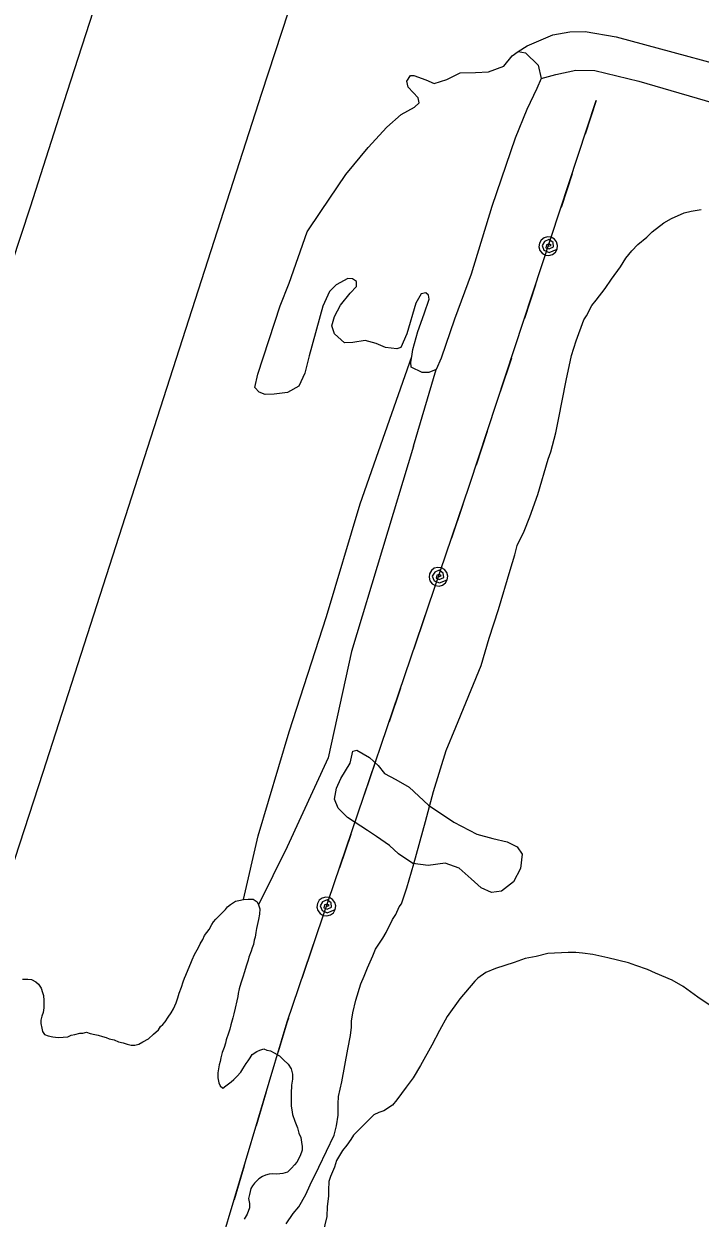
# Model space of a CAD drawing. Extents: x 3355677 to 3393573, y 612928 to 638357.
# Drawn here: x 3371102 to 3371751, y 631783 to 632928 of the extents above; entities that cross this region are included whole.
import ezdxf

# ---------------------------------------------------------------- set-up
doc = ezdxf.new("R2010")
doc.units = 0
for name, color, linetype in [('V-ROAD-CNTR', 7, 'Continuous'), ('V-SITE-VEGE', 7, 'Continuous'), ('V-TOPO-SHOR', 7, 'Continuous'), ('V-UTIL-LINE', 7, 'Continuous')]:
    doc.layers.add(name, color=color, linetype=linetype)

msp = doc.modelspace()

# ---------------------------------------------------------------- linework, layer by layer
at = {"layer": 'V-ROAD-CNTR'}
msp.add_lwpolyline([(3371438.335, 633192.248), (3371329.862, 632861.564), (3371120.318, 632210.223), (3370873.5100000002, 631453.511), (3370745.514, 631064.268), (3370611.083, 630643.916), (3370474.92, 630218.49), (3370241.9, 629509.257), (3370110.789, 629100.361), (3369991.217, 628758.79), (3369896.0840000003, 628449.875), (3369849.7120000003, 628302.282), (3369716.765, 627909.853), (3369502.761, 627231.4990000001), (3369410.0870000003, 626946.594), (3369287.028, 626587.11), (3369170.031, 626221.437), (3369099.883, 626006.102), (3369057.832, 625864.96), (3368962.467, 625591.361), (3368873.512, 625315.08), (3368759.886, 624967.535), (3368745.667, 624923.599)], dxfattribs=at)
at = {"layer": 'V-SITE-VEGE'}
for points in [[(3371436.846, 632034.696), (3371439.47, 632041.033), (3371446.3000000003, 632051.598), (3371449.454, 632056.88), (3371455.755, 632069.555), (3371458.909, 632074.313), (3371462.057, 632081.704), (3371464.16, 632084.346), (3371469.399, 632099.655), (3371476.203, 632122.881), (3371487.186, 632163.524), (3371495.032, 632192.028), (3371507.0700000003, 632231.62), (3371516.515, 632253.795), (3371540.643, 632312.933), (3371548.4930000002, 632339.328), (3371557.396, 632366.777), (3371568.3850000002, 632404.256), (3371573.1, 632419.0380000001), (3371575.1890000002, 632428.009), (3371582.0130000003, 632441.74), (3371587.255, 632455.466), (3371595.1180000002, 632477.113), (3371605.063, 632510.897), (3371607.682, 632517.76), (3371612.3880000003, 632536.233), (3371614.998, 632548.9), (3371622.293, 632586.37), (3371627.5130000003, 632610.121), (3371631.699, 632624.373), (3371639.037, 632644.435), (3371641.667, 632648.134), (3371646.918, 632658.169), (3371651.126, 632663.453), (3371659.54, 632674.551), (3371665.849, 632683.531), (3371674.2630000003, 632695.158), (3371679.518, 632703.61), (3371685.303, 632710.481), (3371691.091, 632716.824), (3371699.514, 632723.701), (3371704.778, 632728.9890000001), (3371715.835, 632737.455), (3371723.2120000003, 632741.692), (3371735.332, 632746.995), (3371742.185, 632748.594), (3371751.6750000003, 632750.198)], [(3371353.575, 631777.607), (3371360.409, 631787.644), (3371365.668, 631793.9890000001), (3371372.498, 631805.609), (3371376.696, 631815.1140000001), (3371385.097, 631832.014), (3371399.796, 631862.6460000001), (3371401.8850000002, 631871.616), (3371403.443, 631881.639), (3371403.421, 631892.719), (3371403.929, 631899.577), (3371407.06, 631913.827), (3371412.79, 631944.963), (3371415.397, 631958.158), (3371416.434, 631966.074), (3371416.419, 631971.876), (3371417.458, 631979.789), (3371420.593, 631991.93), (3371425.304, 632007.765), (3371428.451, 632015.158), (3371431.597, 632023.078), (3371436.846, 632034.696)], [(3371759.261, 631987.447), (3371748.693, 631994.807), (3371734.429, 632005.324), (3371723.863, 632011.101), (3371708.022, 632017.921), (3371700.1, 632021.595), (3371689.014, 632025.263), (3371682.154, 632027.885), (3371662.095, 632032.585), (3371647.845, 632035.716), (3371637.818, 632037.277), (3371631.488, 632037.789), (3371624.103, 632037.77), (3371604.59, 632036.671), (3371593.5160000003, 632034.006), (3371582.971, 632031.872), (3371572.43, 632028.155), (3371554.508, 632022.312), (3371545.022, 632018.5970000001), (3371537.649, 632013.305), (3371534.4930000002, 632010.131), (3371520.29, 631993.218), (3371508.196, 631976.31), (3371500.84, 631963.104), (3371493.49, 631948.844), (3371482.457, 631929.302), (3371475.627, 631917.682), (3371468.791, 631908.697), (3371459.8510000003, 631896.544), (3371455.645, 631891.258), (3371447.215, 631885.962), (3371442.472, 631884.371), (3371437.731, 631882.2490000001), (3371418.259, 631862.687), (3371415.631, 631858.46), (3371411.951, 631853.178), (3371407.744, 631847.892), (3371401.963, 631838.383), (3371399.8680000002, 631832.047), (3371396.1950000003, 631823.074), (3371394.625, 631818.321), (3371394.117, 631809.879), (3371394.129, 631804.0750000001), (3371393.099, 631794.052), (3371392.593, 631784.556), (3371388.937, 631768.723)]]:
    msp.add_lwpolyline(points, dxfattribs=at)
at = {"layer": 'V-TOPO-SHOR'}
for p, q in [((3371442.3680000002, 632518.301), (3371474.071, 632609.177)), ((3371475.94, 632523.177), (3371497.377, 632596.934))]:
    msp.add_line(p, q, dxfattribs=at)
for points in [[(3371009.603, 632452.167), (3371054.079, 632588.955), (3371108.4450000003, 632752.948), (3371143.413, 632862.914), (3371172.304, 632951.807), (3371190.171, 633006.216), (3371205.011, 633046.0700000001), (3371213.36, 633076.719), (3371217.1350000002, 633100.082), (3371214.032, 633117.304), (3371209.786, 633131.843), (3371199.041, 633142.92), (3371168.38, 633155.868), (3370977.59, 633207.875), (3370720.579, 633281.779), (3370416.367, 633372.958), (3370151.556, 633453.164)], [(3371576.299, 632901.877), (3371584.708, 632907.257), (3371609.5700000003, 632917.6510000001), (3371625.643, 632920.751), (3371640.575, 632920.786), (3371670.066, 632915.879), (3371821.393, 632874.882), (3371979.2430000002, 632827.7760000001), (3372129.433, 632782.183), (3372326.352, 632726.746), (3372520.593, 632671.686), (3372572.7120000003, 632650.366), (3372584.214, 632643.501), (3372582.329, 632631.246)], [(3371356.671, 632679.685), (3371373.786, 632728.733), (3371386.756, 632748.287), (3371410.794, 632783.951), (3371432.1750000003, 632809.6510000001), (3371450.123, 632829.22), (3371463.878, 632841.504), (3371476.878, 632848.426), (3371481.0810000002, 632852.647), (3371480.305, 632857.241), (3371470.708, 632867.554), (3371469.5470000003, 632873.295), (3371472.9790000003, 632878.6630000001), (3371476.043, 632878.671), (3371487.538, 632874.485), (3371495.5870000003, 632871.059), (3371507.83, 632874.917), (3371520.448, 632881.454), (3371535.38, 632881.4890000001), (3371547.629, 632882.284), (3371562.548, 632887.678), (3371570.5640000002, 632897.652), (3371576.299, 632901.877), (3371583.1920000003, 632900.361), (3371595.472, 632888.522), (3371598.181, 632875.892), (3371593.9930000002, 632866.311), (3371584.468, 632845.997), (3371573.429, 632818.787), (3371550.994, 632753.2660000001), (3371531.236, 632688.133), (3371515.258, 632645.215), (3371502.329, 632607.6630000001), (3371497.377, 632596.934), (3371490.492, 632593.854), (3371483.983, 632593.837), (3371473.632, 632599.174), (3371473.239, 632603.768), (3371474.071, 632609.177), (3371475.125, 632616.023), (3371480.061, 632633.263), (3371486.148, 632650.1240000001), (3371490.7090000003, 632664.301), (3371490.3170000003, 632668.128), (3371487.633, 632670.42), (3371483.041, 632669.261), (3371478.085, 632660.442), (3371469.348, 632630.943), (3371463.634, 632617.911), (3371459.808, 632616.754), (3371449.085, 632617.877), (3371439.887, 632621.684), (3371429.543, 632624.723), (3371417.681, 632622.782), (3371409.6410000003, 632622.378), (3371400.048, 632631.164), (3371397.3510000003, 632638.813), (3371400.011, 632647.626), (3371405.7290000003, 632658.359), (3371414.89, 632669.867), (3371421.001, 632676.39), (3371420.989, 632681.367), (3371417.1550000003, 632683.654), (3371412.9420000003, 632684.029), (3371401.471, 632677.875), (3371395.36, 632671.735), (3371388.884, 632657.555), (3371375.595, 632610.047), (3371371.423, 632593.192), (3371365.7090000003, 632580.929), (3371355.002, 632574.7760000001), (3371341.989, 632573.216), (3371333.568, 632572.812), (3371327.819, 632575.096), (3371323.596, 632579.681), (3371326.629, 632592.322), (3371347.918, 632657.841), (3371356.671, 632679.685)], [(3371598.181, 632875.892), (3371612.339, 632879.754), (3371631.472, 632884.01), (3371649.85, 632883.67), (3371691.988, 632873.43), (3371778.575, 632847.982), (3371926.077, 632805.83), (3372078.554, 632763.303), (3372210.734, 632723.795), (3372371.646, 632677.461), (3372486.202, 632643.272), (3372542.903, 632626.941), (3372566.271, 632621.637), (3372571.25, 632621.2660000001), (3372582.329, 632631.246)], [(3371312.631, 632088.591), (3371326.881, 632149.7980000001), (3371356.634, 632249.4230000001), (3371392.362, 632359.855), (3371424.495, 632467.881), (3371442.3680000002, 632518.301)], [(3371475.94, 632523.177), (3371416.428, 632326.327), (3371393.877, 632224.321), (3371354.494, 632139.066), (3371327.215, 632083.484)], [(3371431.554, 632154.754), (3371412.381, 632167.343), (3371403.556, 632176.129), (3371400.089, 632184.927), (3371401.9790000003, 632195.268), (3371406.167, 632204.4670000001), (3371414.9390000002, 632219.42), (3371417.593, 632230.911), (3371421.419, 632231.685), (3371433.686, 632224.822), (3371441.745, 632217.183), (3371447.889, 632209.542), (3371459.006, 632203.824), (3371471.656, 632196.197), (3371490.076, 632179.011), (3371514.617, 632162.604), (3371536.467, 632151.17), (3371551.79, 632146.9940000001), (3371565.5810000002, 632143.963), (3371575.164, 632139.009), (3371580.157, 632132.13), (3371578.275, 632118.343), (3371571.795, 632105.692), (3371560.332, 632096.476), (3371550.762, 632095.307), (3371540.799, 632099.878), (3371531.208, 632108.277), (3371519.696, 632118.588), (3371506.286, 632123.534), (3371489.828, 632121.198), (3371475.275, 632123.078), (3371461.469, 632132.234), (3371452.644, 632140.254), (3371440.373, 632149.032), (3371431.554, 632154.754)], [(3371249.847, 631994.154), (3371251.123, 631998.873), (3371253.253, 632004.449), (3371254.955, 632009.596), (3371256.233, 632013.028), (3371257.511, 632016.033), (3371259.643, 632021.607), (3371262.199, 632027.6140000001), (3371263.4790000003, 632030.6190000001), (3371265.609, 632035.765), (3371269.451, 632042.632), (3371271.157, 632046.0650000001), (3371273.719, 632050.357), (3371275.423, 632054.218), (3371277.561, 632056.794), (3371279.697, 632059.801), (3371282.257, 632064.519), (3371283.965, 632067.096), (3371286.1010000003, 632069.672), (3371289.095, 632072.681), (3371291.661, 632075.257), (3371295.5100000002, 632079.1240000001), (3371297.218, 632081.7000000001), (3371300.214, 632083.848), (3371304.92, 632086.861), (3371308.346, 632087.725), (3371312.631, 632088.591), (3371317.343, 632089.032), (3371322.06, 632089.042), (3371325.9220000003, 632086.482), (3371327.215, 632083.484), (3371328.509, 632079.629), (3371328.093, 632074.485), (3371327.247, 632069.34), (3371325.9760000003, 632063.7660000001), (3371325.126, 632060.763), (3371324.7060000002, 632056.905), (3371323.858, 632052.616), (3371323.008, 632049.616), (3371322.16, 632045.327), (3371320.882, 632042.323), (3371320.032, 632038.893), (3371317.9020000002, 632033.316), (3371317.053, 632030.314), (3371315.3510000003, 632024.7390000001), (3371313.651, 632019.162), (3371311.949, 632014.0160000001), (3371310.245, 632008.441), (3371308.545, 632002.8640000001), (3371307.697, 631998.578), (3371307.275, 631995.5750000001), (3371306.43, 631991.289), (3371304.732, 631984.426), (3371303.458, 631978.851), (3371302.61, 631974.993), (3371300.482, 631968.558), (3371299.634, 631964.27), (3371298.358, 631960.409), (3371296.231, 631953.976), (3371295.381, 631950.974), (3371294.105, 631946.686), (3371292.401, 631941.9670000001), (3371291.127, 631936.8200000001), (3371290.2770000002, 631933.39), (3371289.429, 631929.959), (3371288.5810000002, 631926.099), (3371288.161, 631922.243), (3371288.1720000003, 631917.5260000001), (3371289.04, 631912.816), (3371290.332, 631909.817), (3371292.911, 631907.679), (3371295.9050000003, 631909.83), (3371301.039, 631913.7000000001), (3371303.605, 631915.849), (3371306.169, 631918.855), (3371310.018, 631923.15), (3371312.154, 631926.154), (3371315.142, 631931.305), (3371317.278, 631933.881), (3371318.986, 631936.886), (3371321.122, 631939.89), (3371325.4, 631942.9010000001), (3371328.396, 631944.193), (3371332.253, 631945.4890000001), (3371335.255, 631944.209), (3371338.686, 631943.362), (3371342.1180000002, 631941.654), (3371347.269, 631938.666), (3371351.1350000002, 631934.817), (3371355.43, 631930.541), (3371358.441, 631926.263), (3371359.739, 631921.122), (3371359.7490000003, 631916.41), (3371358.9050000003, 631910.405), (3371358.4960000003, 631902.6900000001), (3371358.502, 631899.6900000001), (3371358.514, 631894.5480000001), (3371358.525, 631890.261), (3371358.961, 631886.835), (3371359.829, 631882.55), (3371361.988, 631876.126)], [(3371100.657, 632012.236), (3371105.799, 632012.248), (3371109.23, 632011.828), (3371113.52, 632009.694), (3371116.097, 632007.558), (3371118.677, 632003.708), (3371119.973, 631999.424), (3371120.838, 631996.425), (3371121.276, 631991.713), (3371121.282, 631988.713), (3371121.292, 631984.854), (3371120.447, 631980.138), (3371119.169, 631976.705), (3371118.321, 631972.8470000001), (3371118.327, 631969.846), (3371119.1950000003, 631965.134), (3371120.06, 631962.136), (3371121.782, 631959.139), (3371125.2120000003, 631957.861), (3371129.929, 631957.0160000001), (3371135.073, 631956.172), (3371139.788, 631956.61), (3371144.072, 631957.0480000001), (3371147.4990000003, 631958.343), (3371150.9250000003, 631959.207), (3371155.637, 631960.505), (3371158.6380000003, 631960.512), (3371162.0640000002, 631961.378), (3371165.494, 631960.1), (3371170.213, 631959.252), (3371173.213, 631958.402), (3371177.504, 631957.126), (3371180.932, 631956.278), (3371183.937, 631955), (3371188.653, 631954.153), (3371192.944, 631952.0210000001), (3371197.232, 631951.1730000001), (3371201.093, 631949.897), (3371204.951, 631949.049), (3371208.38, 631949.055), (3371212.236, 631949.9230000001), (3371216.088, 631952.076), (3371221.653, 631955.088), (3371226.357, 631959.385), (3371231.061, 631963.682), (3371233.197, 631966.686), (3371235.335, 631968.835), (3371237.471, 631971.411), (3371240.461, 631975.704), (3371243.452, 631979.996), (3371245.586, 631983.859), (3371248.146, 631989.438), (3371249.847, 631994.154)], [(3371361.988, 631876.126), (3371364.572, 631869.703), (3371365.8710000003, 631864.563), (3371367.595, 631860.28), (3371368.463, 631855.998), (3371368.9020000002, 631851.712), (3371368.91, 631848.283), (3371367.208, 631842.709), (3371363.792, 631836.7000000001), (3371361.656, 631834.123), (3371358.664, 631831.117), (3371354.816, 631827.25), (3371350.531, 631825.954), (3371347.5330000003, 631825.518), (3371344.105, 631825.081), (3371340.2460000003, 631825.501), (3371337.248, 631825.0650000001), (3371333.822, 631824.201), (3371330.823, 631822.908), (3371327.399, 631820.756), (3371325.2630000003, 631818.61), (3371323.125, 631816.461), (3371321.417, 631813.885), (3371319.707, 631811.311), (3371318.435, 631805.736)], [(3371318.435, 631805.736), (3371317.5870000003, 631801.876), (3371318.455, 631797.1630000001), (3371318.466, 631792.879), (3371316.336, 631786.872), (3371313.348, 631782.1510000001)]]:
    msp.add_lwpolyline(points, dxfattribs=at)
at = {"layer": 'V-UTIL-LINE'}
for points in [[(3368847.1500000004, 629301.832), (3369586.7330000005, 629188.225), (3370213.6490000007, 629232.318), (3370508.7480000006, 629373.481), (3370676.2450000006, 629874.822), (3370865.3340000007, 630395.953), (3371029.2350000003, 630957.677), (3371218.5100000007, 631514.9), (3371354.5500000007, 631971.2710000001), (3371529.5830000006, 632486.033), (3371651.0990000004, 632854.664)], [(3371651.0990000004, 632854.664), (3371640.4550000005, 632822.373)], [(3371627.9320000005, 632784.384), (3371617.2880000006, 632752.093)], [(3371605.0780000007, 632715.054), (3371607.8370000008, 632715.868), (3371606.0180000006, 632717.318), (3371603.4050000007, 632716.475), (3371602.8010000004, 632713.61), (3371605.9740000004, 632712.394), (3371610.2110000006, 632714.402), (3371609.7360000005, 632718.643), (3371605.6890000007, 632721.339), (3371601.5030000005, 632719.485), (3371599.2160000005, 632715.644), (3371600.9690000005, 632711.15), (3371606.0880000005, 632709.122), (3371613.6250000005, 632712.236), (3371614.053000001, 632715.721), (3371613.1140000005, 632719.105), (3371610.9520000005, 632721.872), (3371607.8950000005, 632723.601), (3371604.4100000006, 632724.029), (3371601.0260000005, 632723.09), (3371598.2590000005, 632720.928), (3371596.5300000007, 632717.871), (3371596.1020000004, 632714.386), (3371597.0410000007, 632711.002), (3371599.2040000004, 632708.235), (3371602.2600000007, 632706.506), (3371605.7450000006, 632706.078), (3371609.1290000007, 632707.017), (3371611.8960000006, 632709.18), (3371613.6250000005, 632712.236)], [(3371592.8680000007, 632678.014), (3371582.2240000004, 632645.723)], [(3371569.7010000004, 632607.734), (3371559.0570000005, 632575.443)], [(3371546.5340000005, 632537.455), (3371535.8900000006, 632505.164)], [(3371523.1910000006, 632467.234), (3371512.2460000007, 632435.044)], [(3371499.6900000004, 632398.12), (3371502.4570000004, 632398.908), (3371500.6520000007, 632400.376), (3371498.0300000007, 632399.557), (3371497.4000000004, 632396.698), (3371500.5620000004, 632395.453), (3371504.8170000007, 632397.42), (3371504.3820000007, 632401.665), (3371500.3600000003, 632404.4), (3371496.1570000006, 632402.584), (3371493.8340000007, 632398.765), (3371495.5450000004, 632394.255), (3371500.6450000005, 632392.18), (3371508.2110000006, 632395.223), (3371508.6710000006, 632398.704), (3371507.7640000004, 632402.0970000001), (3371505.6280000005, 632404.884), (3371502.5880000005, 632406.6410000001), (3371499.1060000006, 632407.101), (3371495.7140000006, 632406.194), (3371492.9270000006, 632404.058), (3371491.1690000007, 632401.017), (3371490.7090000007, 632397.536), (3371491.6160000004, 632394.144), (3371493.7530000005, 632391.357), (3371496.7930000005, 632389.599), (3371500.2740000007, 632389.139), (3371503.6670000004, 632390.046), (3371506.4540000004, 632392.183), (3371508.2110000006, 632395.223)], [(3371487.1360000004, 632361.196), (3371476.1900000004, 632329.006)], [(3371463.3130000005, 632291.135), (3371452.3670000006, 632258.9450000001)], [(3371439.4900000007, 632221.0750000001), (3371428.5450000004, 632188.885)], [(3371415.6680000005, 632151.014), (3371404.7220000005, 632118.824)], [(3371392.1670000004, 632081.902), (3371394.9340000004, 632082.6900000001), (3371393.1290000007, 632084.157), (3371390.5080000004, 632083.338), (3371389.8780000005, 632080.479), (3371393.0390000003, 632079.234), (3371397.2940000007, 632081.202), (3371396.8590000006, 632085.447), (3371392.8380000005, 632088.181), (3371388.6340000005, 632086.366), (3371386.3110000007, 632082.546), (3371388.0220000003, 632078.036), (3371393.1220000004, 632075.961), (3371400.6880000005, 632079.004), (3371401.1480000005, 632082.485), (3371400.2410000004, 632085.878), (3371398.1050000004, 632088.665), (3371395.0650000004, 632090.422), (3371391.5840000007, 632090.883), (3371388.1910000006, 632089.976), (3371385.4040000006, 632087.839), (3371383.6470000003, 632084.799), (3371383.1860000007, 632081.318), (3371384.0930000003, 632077.925), (3371386.2300000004, 632075.138), (3371389.2700000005, 632073.381), (3371392.7510000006, 632072.921), (3371396.1440000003, 632073.828), (3371398.9310000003, 632075.964), (3371400.6880000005, 632079.004)], [(3371379.6120000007, 632044.976), (3371368.6660000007, 632012.786)], [(3371355.7890000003, 631974.915), (3371354.5500000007, 631971.2710000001), (3371345.9370000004, 631942.376)], [(3371334.5110000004, 631904.044), (3371324.7980000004, 631871.461)], [(3371313.3710000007, 631833.128), (3371303.6580000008, 631800.545)]]:
    msp.add_lwpolyline(points, dxfattribs=at)

doc.saveas('drawing.dxf')
